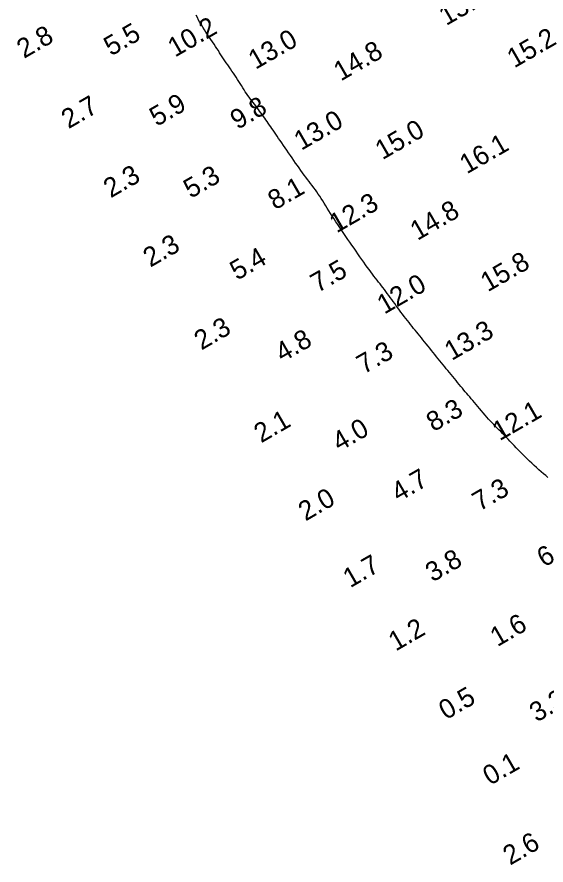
# Model space of a CAD drawing. Extents: x 3024098 to 3056816, y 418252 to 509144.
# Drawn here: x 3026312 to 3026448.7, y 427545.3 to 427764.6 of the extents above; entities that cross this region are included whole.
import ezdxf

# ---------------------------------------------------------------- set-up
doc = ezdxf.new("R2010")
doc.units = 0
doc.layers.add('V-CHAN-CONT-EL10', color=7, linetype='Continuous')
doc.layers.add('V-TOPO-SOUN-0911', color=7, linetype='Continuous')

msp = doc.modelspace()

# ---------------------------------------------------------------- linework, layer by layer
at = {"layer": 'V-CHAN-CONT-EL10'}
msp.add_lwpolyline([(3026449.22, 427645.51), (3026448.63, 427645.99), (3026448.04, 427646.48), (3026447.45, 427646.99), (3026446.85, 427647.52), (3026446.26, 427648.06), (3026445.66, 427648.61), (3026445.06, 427649.17), (3026444.46, 427649.74), (3026443.86, 427650.32), (3026443.27, 427650.9), (3026442.69, 427651.48), (3026442.11, 427652.06), (3026441.55, 427652.63), (3026441, 427653.21), (3026440.46, 427653.77), (3026439.93, 427654.32), (3026439.41, 427654.87), (3026438.91, 427655.4), (3026438.42, 427655.92), (3026437.94, 427656.42), (3026437.47, 427656.91), (3026437.01, 427657.38), (3026436.56, 427657.83), (3026436.11, 427658.28), (3026435.67, 427658.72), (3026435.23, 427659.17), (3026434.79, 427659.63), (3026434.35, 427660.1), (3026433.89, 427660.6), (3026433.43, 427661.12), (3026432.97, 427661.65), (3026432.5, 427662.21), (3026432.03, 427662.76), (3026431.56, 427663.32), (3026431.1, 427663.87), (3026430.66, 427664.4), (3026430.23, 427664.92), (3026429.81, 427665.41), (3026429.41, 427665.88), (3026429.02, 427666.34), (3026428.63, 427666.78), (3026428.25, 427667.22), (3026427.87, 427667.66), (3026427.49, 427668.11), (3026427.1, 427668.57), (3026426.7, 427669.04), (3026426.3, 427669.53), (3026425.88, 427670.03), (3026425.47, 427670.54), (3026425.05, 427671.06), (3026424.63, 427671.57), (3026424.21, 427672.09), (3026423.79, 427672.61), (3026423.37, 427673.12), (3026422.96, 427673.62), (3026422.55, 427674.13), (3026422.14, 427674.64), (3026421.73, 427675.15), (3026421.31, 427675.66), (3026420.89, 427676.18), (3026420.46, 427676.72), (3026420.02, 427677.26), (3026419.58, 427677.81), (3026419.13, 427678.37), (3026418.68, 427678.92), (3026418.24, 427679.48), (3026417.79, 427680.03), (3026417.36, 427680.57), (3026416.93, 427681.1), (3026416.51, 427681.61), (3026416.11, 427682.11), (3026415.71, 427682.6), (3026415.31, 427683.09), (3026414.92, 427683.58), (3026414.52, 427684.06), (3026414.12, 427684.55), (3026413.72, 427685.05), (3026413.32, 427685.56), (3026412.9, 427686.08), (3026412.49, 427686.61), (3026412.07, 427687.15), (3026411.66, 427687.69), (3026411.24, 427688.24), (3026410.83, 427688.79), (3026410.42, 427689.34), (3026410.02, 427689.89), (3026409.62, 427690.44), (3026409.23, 427690.99), (3026408.85, 427691.53), (3026408.46, 427692.07), (3026408.09, 427692.59), (3026407.71, 427693.11), (3026407.34, 427693.61), (3026406.96, 427694.1), (3026406.59, 427694.58), (3026406.22, 427695.06), (3026405.84, 427695.53), (3026405.46, 427696.02), (3026405.07, 427696.51), (3026404.67, 427697.01), (3026404.27, 427697.54), (3026403.85, 427698.09), (3026403.43, 427698.66), (3026402.99, 427699.26), (3026402.54, 427699.88), (3026402.08, 427700.52), (3026401.61, 427701.18), (3026401.13, 427701.87), (3026400.64, 427702.57), (3026400.14, 427703.29), (3026399.63, 427704.03), (3026399.11, 427704.78), (3026398.59, 427705.54), (3026398.06, 427706.3), (3026397.53, 427707.07), (3026397.01, 427707.84), (3026396.48, 427708.61), (3026395.96, 427709.37), (3026395.45, 427710.13), (3026394.94, 427710.88), (3026394.45, 427711.61), (3026393.97, 427712.34), (3026393.5, 427713.05), (3026393.04, 427713.75), (3026392.61, 427714.43), (3026392.19, 427715.1), (3026391.79, 427715.75), (3026391.4, 427716.38), (3026391.02, 427717), (3026390.64, 427717.6), (3026390.27, 427718.19), (3026389.89, 427718.77), (3026389.51, 427719.33), (3026389.12, 427719.88), (3026388.73, 427720.42), (3026388.32, 427720.95), (3026387.91, 427721.49), (3026387.5, 427722.03), (3026387.07, 427722.57), (3026386.65, 427723.13), (3026386.22, 427723.7), (3026385.79, 427724.29), (3026385.35, 427724.9), (3026384.91, 427725.52), (3026384.47, 427726.16), (3026384.02, 427726.8), (3026383.58, 427727.45), (3026383.13, 427728.1), (3026382.68, 427728.76), (3026382.22, 427729.42), (3026381.77, 427730.08), (3026381.32, 427730.72), (3026380.88, 427731.36), (3026380.45, 427731.98), (3026380.03, 427732.59), (3026379.63, 427733.17), (3026379.25, 427733.73), (3026378.88, 427734.26), (3026378.54, 427734.76), (3026378.21, 427735.25), (3026377.89, 427735.72), (3026377.58, 427736.17), (3026377.27, 427736.62), (3026376.97, 427737.07), (3026376.66, 427737.51), (3026376.35, 427737.96), (3026376.03, 427738.4), (3026375.71, 427738.85), (3026375.39, 427739.3), (3026375.06, 427739.76), (3026374.73, 427740.21), (3026374.4, 427740.66), (3026374.06, 427741.1), (3026373.72, 427741.54), (3026373.39, 427741.99), (3026373.05, 427742.43), (3026372.71, 427742.88), (3026372.37, 427743.33), (3026372.03, 427743.79), (3026371.69, 427744.26), (3026371.36, 427744.74), (3026371.03, 427745.24), (3026370.7, 427745.75), (3026370.37, 427746.27), (3026370.04, 427746.8), (3026369.7, 427747.34), (3026369.37, 427747.88), (3026369.02, 427748.42), (3026368.67, 427748.97), (3026368.31, 427749.51), (3026367.95, 427750.04), (3026367.58, 427750.58), (3026367.21, 427751.11), (3026366.84, 427751.64), (3026366.48, 427752.17), (3026366.12, 427752.7), (3026365.76, 427753.22), (3026365.42, 427753.74), (3026365.08, 427754.26), (3026364.74, 427754.78), (3026364.4, 427755.31), (3026364.06, 427755.85), (3026363.71, 427756.39), (3026363.34, 427756.95), (3026362.96, 427757.53), (3026362.56, 427758.12), (3026362.15, 427758.73), (3026361.72, 427759.35), (3026361.29, 427759.98), (3026360.87, 427760.62), (3026360.45, 427761.25), (3026360.05, 427761.89), (3026359.67, 427762.52), (3026359.31, 427763.15), (3026358.97, 427763.77), (3026358.65, 427764.38), (3026358.33, 427764.98)], dxfattribs=at)

# ---------------------------------------------------------------- texts
at = {"layer": 'V-TOPO-SOUN-0911'}
for s, p in [('13.3 ', (3026422.93, 427762.19)), ('5.5', (3026336.34, 427754.33)), ('10.2 ', (3026352.86, 427754.03)), ('2.8', (3026313.85, 427753.7)), ('13.0 ', (3026373.67, 427750.87)), ('15.2 ', (3026440.52, 427751.24)), ('14.8 ', (3026395.7, 427747.86)), ('2.7', (3026325.36, 427735.53)), ('5.9', (3026348.13, 427736.12)), ('9.8', (3026369, 427735.33)), ('13.0 ', (3026385.48, 427729.94)), ('15.0 ', (3026406.45, 427727.51)), ('16.1 ', (3026428.26, 427723.86)), ('2.3', (3026336.25, 427717.65)), ('5.3', (3026356.92, 427717.52)), ('8.1', (3026378.72, 427714.55)), ('12.3 ', (3026394.62, 427708.59)), ('14.8 ', (3026415.49, 427706.65)), ('2.3', (3026346.49, 427699.73)), ('5.4', (3026368.9, 427696.35)), ('7.5', (3026389.72, 427693.14)), ('15.8 ', (3026433.66, 427693.36)), ('12.0 ', (3026406.94, 427687.59)), ('2.3', (3026359.68, 427678.31)), ('13.3 ', (3026424.35, 427675.61)), ('4.8', (3026380.61, 427675.19)), ('7.3', (3026401.64, 427672.11)), ('8.3', (3026419.65, 427657.21)), ('12.1 ', (3026436.73, 427654.86)), ('2.1', (3026375.11, 427654.31)), ('4.0', (3026395.33, 427652.13)), ('4.7', (3026410.6, 427639.07)), ('7.3', (3026431.53, 427636.68)), ('2.0', (3026386.6, 427634.12)), ('6.1', (3026448.21, 427622.19)), ('1.7', (3026398.13, 427616.86)), ('3.8', (3026419.42, 427618.34)), ('1.6', (3026436.15, 427601.64)), ('1.2', (3026409.88, 427600.49)), ('0.5', (3026422.86, 427582.74)), ('3.3', (3026446.29, 427582.12)), ('0.1', (3026434.24, 427565.79)), ('2.6', (3026439.44, 427545.15))]:
    msp.add_text(s, height=5, rotation=30, dxfattribs=at).set_placement(p)

doc.saveas('drawing.dxf')
